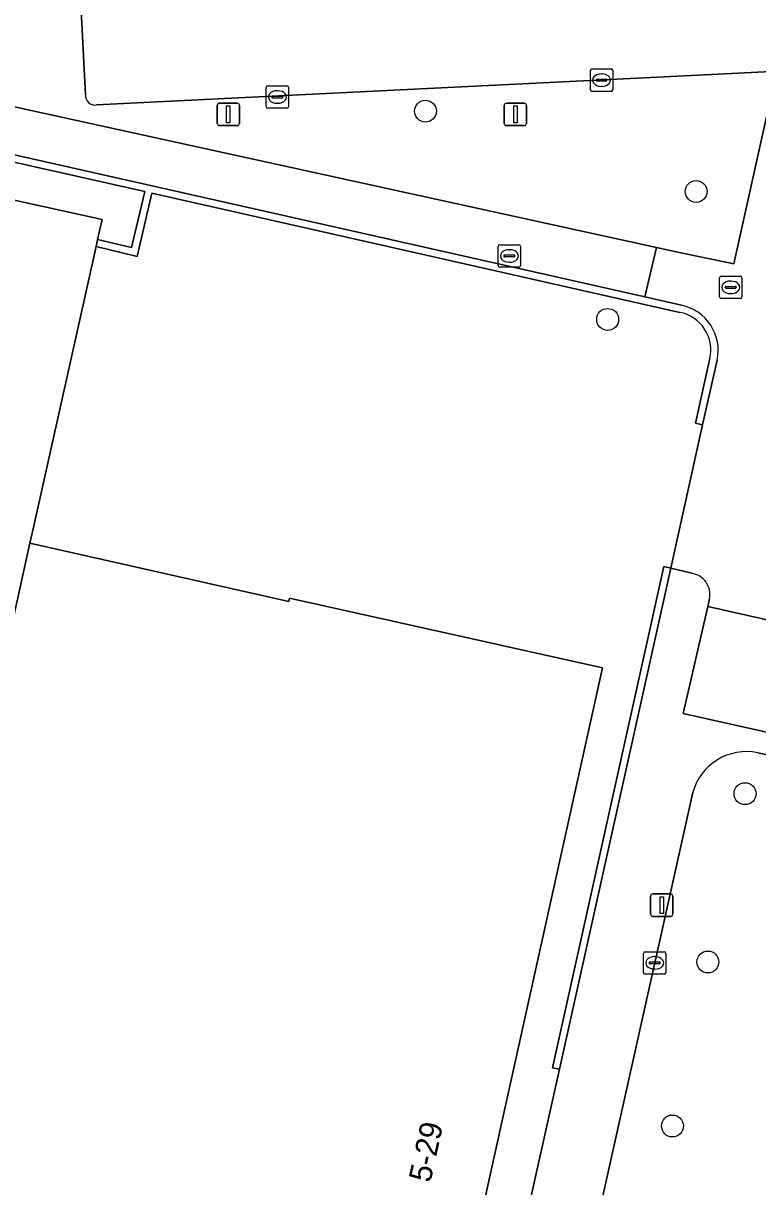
# Model space of a CAD drawing. Extents: x 160023 to 161302, y 384750 to 385707.
# Drawn here: x 160875.9 to 160908.7, y 385214 to 385265.9 of the extents above; entities that cross this region are included whole.
import ezdxf

# ---------------------------------------------------------------- set-up
doc = ezdxf.new("R2010")
doc.units = 0
for name, color, linetype in [('IMGEO_Boom', 7, 'Continuous'), ('IMGEO_Brandkraan', 7, 'Continuous'), ('IMGEO_Erf', 7, 'Continuous'), ('IMGEO_Groenvoorziening', 7, 'Continuous'), ('IMGEO_Kolk', 7, 'Continuous'), ('IMGEO_Lichtmast', 7, 'Continuous'), ('IMGEO_Muur', 7, 'Continuous'), ('IMGEO_Pand', 7, 'Continuous'), ('IMGEO_Pand_nummerreeks', 7, 'Continuous'), ('IMGEO_Parkeervlak_open', 7, 'Continuous'), ('IMGEO_Rijbaan_lokaal_open', 7, 'Continuous'), ('IMGEO_Voetpad_open', 7, 'Continuous')]:
    doc.layers.add(name, color=color, linetype=linetype)

msp = doc.modelspace()

# ---------------------------------------------------------------- linework, layer by layer
at = {"layer": 'IMGEO_Boom'}
for centre in [(160893.878, 385261.986), (160905.956, 385258.404), (160902.009, 385252.695), (160908.139, 385231.537), (160906.481, 385224.027), (160904.899, 385216.709)]:
    msp.add_circle(centre, 0.489, dxfattribs=at)
at = {"layer": 'IMGEO_Brandkraan'}
for p, q in [((160907, 385253.698), (160907, 385254.55)), ((160907.075, 385254.624), (160907.927, 385254.624)), ((160907.488, 385254.404), (160907.513, 385254.404)), ((160908.001, 385254.55), (160908.001, 385253.698)), ((160907.259, 385254.118), (160907.259, 385254.13)), ((160907.697, 385254.081), (160907.299, 385254.081)), ((160907.302, 385254.167), (160907.7, 385254.167)), ((160907.511, 385253.844), (160907.486, 385253.844)), ((160907.743, 385254.13), (160907.743, 385254.118)), ((160907.927, 385253.624), (160907.075, 385253.624))]:
    msp.add_line(p, q, dxfattribs=at)
for points in [[(160907, 385253.698), (160907, 385254.55)], [(160907.075, 385254.624), (160907.927, 385254.624)], [(160908.001, 385254.55), (160908.001, 385253.698)], [(160907.927, 385253.624), (160907.075, 385253.624)]]:
    msp.add_lwpolyline(points, dxfattribs=at)
for centre, radius, start, end in [((160907.077, 385254.548), 0.0765, 91.552, 178.448), ((160907.077, 385254.548), 0.0765, 91.552, 178.448), ((160907.925, 385254.548), 0.0765, 1.552, 88.448), ((160907.925, 385254.548), 0.0765, 1.552, 88.448), ((160907.299, 385254.127), 0.0403, 85.8775, 175.7526), ((160907.296, 385254.117), 0.0366, 178.938, 274.7102), ((160907.7, 385254.124), 0.043, 264.8664, 352.4533), ((160907.704, 385254.129), 0.0386, 1.7309, 96.639), ((160907.077, 385253.7), 0.0765, 181.552, 268.448), ((160907.077, 385253.7), 0.0765, 181.552, 268.448), ((160907.925, 385253.7), 0.0765, 271.552, 358.448), ((160907.925, 385253.7), 0.0765, 271.552, 358.448)]:
    msp.add_arc(centre, radius, start, end, dxfattribs=at)
for centre, major_axis, ratio, start_param, end_param in [((160907.487, 385254.124), (-0.387, 0.002), 0.722429, 4.712389, 7.853982), ((160907.512, 385254.124), (-0.39, 0.002), 0.717154, 1.570796, 4.712389)]:
    msp.add_ellipse(centre, major_axis=major_axis, ratio=ratio, start_param=start_param, end_param=end_param, dxfattribs=at)
at = {"layer": 'IMGEO_Erf'}
for points in [[(160890.837, 385189.497), (160880.96, 385193.078), (160881.421, 385194.745), (160853.952, 385205.689), (160861.262, 385238.461), (160855.173, 385239.821), (160855.148, 385239.714), (160854.689, 385239.823), (160858.071, 385255.114), (160858.188, 385255.088), (160859.497, 385261.028), (160859.395, 385261.056), (160859.524, 385261.541), (160879.451, 385257.147), (160879.247, 385256.255), (160880.767, 385255.903), (160881.351, 385258.406), (160859.869, 385263.225)], [(160905.226, 385253.008), (160881.676, 385258.332), (160881.008, 385255.504), (160879.178, 385255.954), (160876.372, 385243.357), (160876.227, 385242.706), (160887.777, 385240.112), (160887.81, 385240.258), (160901.784, 385237.146), (160897.896, 385219.637), (160895.524, 385208.958), (160897.344, 385208.551), (160897.467, 385208.523), (160899.859, 385219.237), (160899.541, 385219.307), (160903.427, 385236.78)], [(160903.427, 385236.78), (160904.513, 385241.664), (160904.825, 385241.592), (160906.241, 385247.986), (160905.922, 385248.059), (160906.571, 385250.95)]]:
    msp.add_lwpolyline(points, dxfattribs=at)
msp.add_arc((160904.907, 385251.331), 1.707, 347.0959, 79.2372, dxfattribs=at)
at = {"layer": 'IMGEO_Groenvoorziening'}
for points in [[(160856.709, 385266.306), (160904.191, 385255.897), (160905.273, 385255.672), (160907.642, 385255.177), (160909.157, 385262.003), (160916.279, 385260.384), (160926.89, 385257.972), (160942.453, 385254.474), (160943.187, 385258.042), (160943.072, 385261.989), (160942.078, 385280.873), (160939.386, 385280.753), (160939.92, 385270.344), (160936.873, 385270.226), (160937.139, 385265.47)], [(160878.715, 385262.718), (160878.507, 385266.754)], [(160936.824, 385265.134), (160914.316, 385264.011), (160906.935, 385263.633), (160879.198, 385262.263)], [(160930.266, 385228.745), (160928.079, 385229.228), (160908.705, 385233.357)], [(160905.805, 385231.585), (160896.953, 385191.922)]]:
    msp.add_lwpolyline(points, dxfattribs=at)
for centre, radius, start, end in [((160879.133, 385262.678), 0.42, 174.4619, 278.9577), ((160908.194, 385230.934), 2.476, 78.095, 164.7578)]:
    msp.add_arc(centre, radius, start, end, dxfattribs=at)
at = {"layer": 'IMGEO_Kolk'}
for p, q in [((160901.236, 385262.944), (160901.236, 385263.796)), ((160901.311, 385263.87), (160902.163, 385263.87)), ((160901.724, 385263.65), (160901.749, 385263.65)), ((160902.237, 385263.796), (160902.237, 385262.944)), ((160886.845, 385263.116), (160887.697, 385263.116)), ((160901.495, 385263.364), (160901.495, 385263.376)), ((160901.933, 385263.327), (160901.535, 385263.327)), ((160901.538, 385263.413), (160901.936, 385263.413)), ((160901.747, 385263.09), (160901.722, 385263.09)), ((160901.979, 385263.376), (160901.979, 385263.364)), ((160886.77, 385262.19), (160886.77, 385263.042)), ((160887.029, 385262.61), (160887.029, 385262.622)), ((160887.467, 385262.573), (160887.069, 385262.573)), ((160887.072, 385262.659), (160887.47, 385262.659)), ((160887.258, 385262.896), (160887.283, 385262.896)), ((160887.513, 385262.622), (160887.513, 385262.61)), ((160887.771, 385263.042), (160887.771, 385262.19)), ((160902.163, 385262.87), (160901.311, 385262.87)), ((160887.697, 385262.116), (160886.845, 385262.116)), ((160887.281, 385262.336), (160887.256, 385262.336)), ((160897.122, 385255.1), (160897.122, 385255.952)), ((160897.197, 385256.026), (160898.049, 385256.026)), ((160897.61, 385255.806), (160897.635, 385255.806)), ((160898.123, 385255.952), (160898.123, 385255.1)), ((160897.381, 385255.52), (160897.381, 385255.532)), ((160897.819, 385255.483), (160897.421, 385255.483)), ((160897.424, 385255.569), (160897.822, 385255.569)), ((160897.865, 385255.532), (160897.865, 385255.52)), ((160898.049, 385255.026), (160897.197, 385255.026)), ((160897.633, 385255.246), (160897.608, 385255.246)), ((160903.607, 385223.559), (160903.607, 385224.411)), ((160903.682, 385224.485), (160904.534, 385224.485)), ((160904.095, 385224.265), (160904.12, 385224.265)), ((160904.608, 385224.411), (160904.608, 385223.559)), ((160903.866, 385223.979), (160903.866, 385223.991)), ((160904.304, 385223.942), (160903.906, 385223.942)), ((160903.909, 385224.028), (160904.307, 385224.028)), ((160904.118, 385223.705), (160904.093, 385223.705)), ((160904.35, 385223.991), (160904.35, 385223.979)), ((160904.534, 385223.485), (160903.682, 385223.485))]:
    msp.add_line(p, q, dxfattribs=at)
for points in [[(160901.236, 385262.944), (160901.236, 385263.796)], [(160901.311, 385263.87), (160902.163, 385263.87)], [(160902.237, 385263.796), (160902.237, 385262.944)], [(160886.845, 385263.116), (160887.697, 385263.116)], [(160886.77, 385262.19), (160886.77, 385263.042)], [(160887.771, 385263.042), (160887.771, 385262.19)], [(160902.163, 385262.87), (160901.311, 385262.87)], [(160887.697, 385262.116), (160886.845, 385262.116)], [(160897.122, 385255.1), (160897.122, 385255.952)], [(160897.197, 385256.026), (160898.049, 385256.026)], [(160898.123, 385255.952), (160898.123, 385255.1)], [(160898.049, 385255.026), (160897.197, 385255.026)], [(160903.607, 385223.559), (160903.607, 385224.411)], [(160903.682, 385224.485), (160904.534, 385224.485)], [(160904.608, 385224.411), (160904.608, 385223.559)], [(160904.534, 385223.485), (160903.682, 385223.485)]]:
    msp.add_lwpolyline(points, dxfattribs=at)
for centre, radius, start, end in [((160901.313, 385263.794), 0.0765, 91.552, 178.448), ((160901.313, 385263.794), 0.0765, 91.552, 178.448), ((160902.161, 385263.794), 0.0765, 1.552, 88.448), ((160902.161, 385263.794), 0.0765, 1.552, 88.448), ((160886.847, 385263.04), 0.0765, 91.552, 178.448), ((160886.847, 385263.04), 0.0765, 91.552, 178.448), ((160887.695, 385263.04), 0.0765, 1.552, 88.448), ((160887.695, 385263.04), 0.0765, 1.552, 88.448), ((160901.535, 385263.373), 0.0403, 85.8775, 175.7526), ((160901.532, 385263.363), 0.0366, 178.938, 274.7102), ((160901.936, 385263.37), 0.043, 264.8664, 352.4533), ((160901.94, 385263.375), 0.0386, 1.7309, 96.639), ((160887.069, 385262.619), 0.0403, 85.8775, 175.7526), ((160887.066, 385262.609), 0.0366, 178.938, 274.7102), ((160887.47, 385262.616), 0.043, 264.8664, 352.4533), ((160887.474, 385262.621), 0.0386, 1.7309, 96.639), ((160901.313, 385262.946), 0.0765, 181.552, 268.448), ((160901.313, 385262.946), 0.0765, 181.552, 268.448), ((160902.161, 385262.946), 0.0765, 271.552, 358.448), ((160902.161, 385262.946), 0.0765, 271.552, 358.448), ((160886.847, 385262.192), 0.0765, 181.552, 268.448), ((160886.847, 385262.192), 0.0765, 181.552, 268.448), ((160887.695, 385262.192), 0.0765, 271.552, 358.448), ((160887.695, 385262.192), 0.0765, 271.552, 358.448), ((160897.199, 385255.95), 0.0765, 91.552, 178.448), ((160897.199, 385255.95), 0.0765, 91.552, 178.448), ((160898.047, 385255.95), 0.0765, 1.552, 88.448), ((160898.047, 385255.95), 0.0765, 1.552, 88.448), ((160897.421, 385255.529), 0.0403, 85.8775, 175.7526), ((160897.418, 385255.519), 0.0366, 178.938, 274.7102), ((160897.822, 385255.526), 0.043, 264.8664, 352.4533), ((160897.826, 385255.531), 0.0386, 1.7309, 96.639), ((160897.199, 385255.102), 0.0765, 181.552, 268.448), ((160897.199, 385255.102), 0.0765, 181.552, 268.448), ((160898.047, 385255.102), 0.0765, 271.552, 358.448), ((160898.047, 385255.102), 0.0765, 271.552, 358.448), ((160903.684, 385224.409), 0.0765, 91.552, 178.448), ((160903.684, 385224.409), 0.0765, 91.552, 178.448), ((160904.532, 385224.409), 0.0765, 1.552, 88.448), ((160904.532, 385224.409), 0.0765, 1.552, 88.448), ((160903.906, 385223.988), 0.0403, 85.8775, 175.7526), ((160903.903, 385223.978), 0.0366, 178.938, 274.7102), ((160904.307, 385223.985), 0.043, 264.8664, 352.4533), ((160904.311, 385223.99), 0.0386, 1.7309, 96.639), ((160903.684, 385223.561), 0.0765, 181.552, 268.448), ((160903.684, 385223.561), 0.0765, 181.552, 268.448), ((160904.532, 385223.561), 0.0765, 271.552, 358.448), ((160904.532, 385223.561), 0.0765, 271.552, 358.448)]:
    msp.add_arc(centre, radius, start, end, dxfattribs=at)
for centre, major_axis, ratio, start_param, end_param in [((160901.723, 385263.37), (-0.387, 0.002), 0.722429, 4.712389, 7.853982), ((160901.748, 385263.37), (-0.39, 0.002), 0.717154, 1.570796, 4.712389), ((160887.257, 385262.616), (-0.387, 0.002), 0.722429, 4.712389, 7.853982), ((160887.282, 385262.616), (-0.39, 0.002), 0.717154, 1.570796, 4.712389), ((160897.609, 385255.526), (-0.387, 0.002), 0.722429, 4.712389, 7.853982), ((160897.634, 385255.526), (-0.39, 0.002), 0.717154, 1.570796, 4.712389), ((160904.094, 385223.985), (-0.387, 0.002), 0.722429, 4.712389, 7.853982), ((160904.119, 385223.985), (-0.39, 0.002), 0.717154, 1.570796, 4.712389)]:
    msp.add_ellipse(centre, major_axis=major_axis, ratio=ratio, start_param=start_param, end_param=end_param, dxfattribs=at)
at = {"layer": 'IMGEO_Lichtmast'}
for p, q in [((160884.587, 385261.443), (160884.587, 385262.243)), ((160884.587, 385262.243), (160884.587, 385261.443)), ((160884.687, 385262.343), (160885.477, 385262.343)), ((160885.477, 385262.343), (160884.687, 385262.343)), ((160885.577, 385262.243), (160885.577, 385261.443)), ((160885.577, 385261.443), (160885.577, 385262.243)), ((160897.397, 385261.443), (160897.397, 385262.243)), ((160897.397, 385262.243), (160897.397, 385261.443)), ((160897.497, 385262.343), (160898.287, 385262.343)), ((160898.287, 385262.343), (160897.497, 385262.343)), ((160898.387, 385262.243), (160898.387, 385261.443)), ((160898.387, 385261.443), (160898.387, 385262.243)), ((160885.477, 385261.343), (160884.687, 385261.343)), ((160884.687, 385261.343), (160885.477, 385261.343)), ((160898.287, 385261.343), (160897.497, 385261.343)), ((160897.497, 385261.343), (160898.287, 385261.343)), ((160903.926, 385226.163), (160903.926, 385226.963)), ((160903.926, 385226.963), (160903.926, 385226.163)), ((160904.026, 385227.063), (160904.816, 385227.063)), ((160904.816, 385227.063), (160904.026, 385227.063)), ((160904.916, 385226.963), (160904.916, 385226.163)), ((160904.916, 385226.163), (160904.916, 385226.963)), ((160904.816, 385226.063), (160904.026, 385226.063)), ((160904.026, 385226.063), (160904.816, 385226.063))]:
    msp.add_line(p, q, dxfattribs=at)
for points in [[(160885.007, 385262.218), (160885.157, 385262.218), (160885.157, 385261.468), (160885.007, 385261.468), (160885.007, 385262.218)], [(160897.817, 385262.218), (160897.967, 385262.218), (160897.967, 385261.468), (160897.817, 385261.468), (160897.817, 385262.218)], [(160904.346, 385226.938), (160904.496, 385226.938), (160904.496, 385226.188), (160904.346, 385226.188), (160904.346, 385226.938)]]:
    msp.add_lwpolyline(points, dxfattribs=at)
for centre, start, end in [((160884.687, 385262.243), 90, 180), ((160884.687, 385262.243), 90, 180), ((160885.477, 385262.243), 0, 90), ((160885.477, 385262.243), 360, 90), ((160897.497, 385262.243), 90, 180), ((160897.497, 385262.243), 90, 180), ((160898.287, 385262.243), 0, 90), ((160898.287, 385262.243), 360, 90), ((160884.687, 385261.443), 180, 270), ((160884.687, 385261.443), 180, 270), ((160885.477, 385261.443), 270, 0), ((160885.477, 385261.443), 270, 0), ((160897.497, 385261.443), 180, 270), ((160897.497, 385261.443), 180, 270), ((160898.287, 385261.443), 270, 0), ((160898.287, 385261.443), 270, 0), ((160904.026, 385226.963), 90, 180), ((160904.026, 385226.963), 90, 180), ((160904.816, 385226.963), 0, 90), ((160904.816, 385226.963), 360, 90), ((160904.026, 385226.163), 180, 270), ((160904.026, 385226.163), 180, 270), ((160904.816, 385226.163), 270, 0), ((160904.816, 385226.163), 270, 0)]:
    msp.add_arc(centre, 0.1, start, end, dxfattribs=at)
at = {"layer": 'IMGEO_Muur'}
for points in [[(160859.869, 385263.225), (160881.351, 385258.406), (160880.767, 385255.903), (160879.247, 385256.255), (160879.178, 385255.954), (160881.008, 385255.504), (160881.676, 385258.332), (160905.226, 385253.008)], [(160905.304, 385253.328), (160903.668, 385253.696), (160859.942, 385263.543)], [(160906.571, 385250.95), (160905.922, 385248.059), (160906.241, 385247.986), (160906.899, 385250.883)]]:
    msp.add_lwpolyline(points, dxfattribs=at)
msp.add_lwpolyline([(160904.513, 385241.664), (160903.427, 385236.78), (160899.541, 385219.307), (160899.859, 385219.237), (160904.825, 385241.592)], close=True, dxfattribs=at)
for centre, radius, start, end in [((160904.867, 385251.3), 2.075, 348.4035, 77.8335), ((160904.907, 385251.331), 1.707, 347.0959, 79.2372)]:
    msp.add_arc(centre, radius, start, end, dxfattribs=at)
at = {"layer": 'IMGEO_Pand'}
for points in [[(160879.451, 385257.147), (160859.524, 385261.541), (160859.395, 385261.056), (160859.497, 385261.028), (160858.188, 385255.088), (160858.071, 385255.114), (160854.689, 385239.823), (160855.148, 385239.714), (160855.173, 385239.821), (160861.262, 385238.461), (160874.616, 385235.476), (160876.227, 385242.706), (160876.372, 385243.357), (160879.178, 385255.954), (160879.247, 385256.255)], [(160853.952, 385205.689), (160881.421, 385194.745), (160881.711, 385194.629), (160882.121, 385196.595), (160892.279, 385194.348), (160895.453, 385208.639), (160895.524, 385208.958), (160897.896, 385219.637), (160901.784, 385237.146), (160887.81, 385240.258), (160887.777, 385240.112), (160876.227, 385242.706), (160874.616, 385235.476), (160861.262, 385238.461)]]:
    msp.add_lwpolyline(points, close=True, dxfattribs=at)
at = {"layer": 'IMGEO_Parkeervlak_open'}
for points in [[(160878.507, 385266.754), (160878.715, 385262.718)], [(160879.198, 385262.263), (160906.935, 385263.633), (160914.316, 385264.011), (160936.824, 385265.134)]]:
    msp.add_lwpolyline(points, dxfattribs=at)
msp.add_lwpolyline([(160906.474, 385239.888), (160905.384, 385235.116), (160911.168, 385233.814), (160911.478, 385233.744), (160911.51, 385233.886), (160912.076, 385236.368), (160914.024, 385235.924), (160916.18, 385235.432), (160917.945, 385235.03), (160917.379, 385232.548), (160917.35, 385232.422), (160932.721, 385228.962), (160934.498, 385233.576)], close=True, dxfattribs=at)
msp.add_arc((160879.133, 385262.678), 0.42, 174.4619, 278.9577, dxfattribs=at)
at = {"layer": 'IMGEO_Rijbaan_lokaal_open'}
for points in [[(160912.367, 385254.899), (160937.853, 385249.179), (160940.447, 385248.57), (160942.453, 385254.474), (160926.89, 385257.972), (160916.279, 385260.384), (160909.157, 385262.003), (160907.642, 385255.177), (160905.273, 385255.672), (160904.191, 385255.897), (160903.668, 385253.696), (160905.304, 385253.328)], [(160906.555, 385240.222), (160906.474, 385239.888), (160934.498, 385233.576), (160936.786, 385239.343), (160935.642, 385239.627), (160910.222, 385245.272), (160912.367, 385254.899)], [(160906.899, 385250.883), (160906.241, 385247.986), (160904.825, 385241.592), (160905.759, 385241.37)]]:
    msp.add_lwpolyline(points, dxfattribs=at)
for centre, radius, start, end in [((160904.867, 385251.3), 2.075, 348.4035, 77.8335), ((160905.611, 385240.417), 0.964, 348.3056, 81.1677)]:
    msp.add_arc(centre, radius, start, end, dxfattribs=at)
at = {"layer": 'IMGEO_Voetpad_open'}
for points in [[(160859.942, 385263.543), (160903.668, 385253.696), (160904.191, 385255.897), (160856.709, 385266.306)], [(160905.759, 385241.37), (160904.825, 385241.592), (160899.859, 385219.237), (160897.467, 385208.523), (160893.536, 385190.958), (160893.199, 385188.102), (160910.968, 385181.112), (160912.959, 385180.329), (160913.237, 385180.957), (160913.57, 385180.821), (160913.743, 385180.75), (160915.17, 385184.372)], [(160931.703, 385226.342), (160932.721, 385228.962), (160917.35, 385232.422), (160917.379, 385232.548), (160911.51, 385233.886), (160911.478, 385233.744), (160911.168, 385233.814), (160905.384, 385235.116), (160906.474, 385239.888), (160906.555, 385240.222)], [(160908.705, 385233.357), (160928.079, 385229.228), (160930.266, 385228.745)], [(160896.953, 385191.922), (160905.805, 385231.585)]]:
    msp.add_lwpolyline(points, dxfattribs=at)
for centre, radius, start, end in [((160905.611, 385240.417), 0.964, 348.3056, 81.1677), ((160908.194, 385230.934), 2.476, 78.095, 164.7578)]:
    msp.add_arc(centre, radius, start, end, dxfattribs=at)

# ---------------------------------------------------------------- texts
at = {"layer": 'IMGEO_Pand_nummerreeks'}
msp.add_text('5-29', height=1, rotation=77.4784, dxfattribs=at).set_placement((160894.095, 385214.148))

doc.saveas('drawing.dxf')
